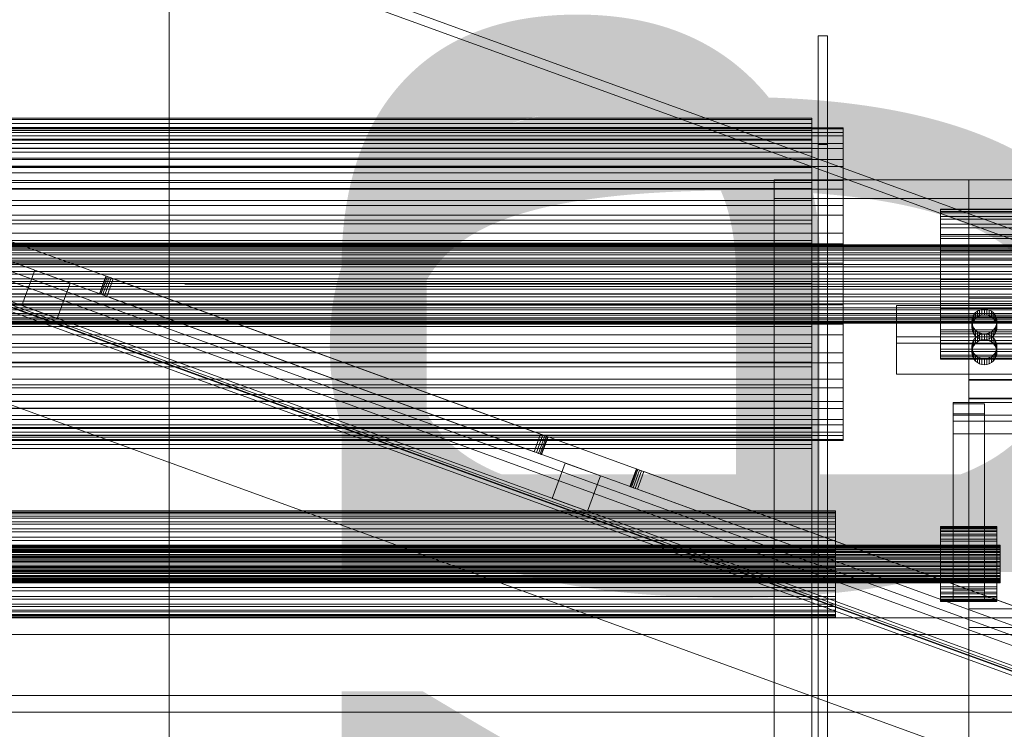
# Model space of a CAD drawing. Header units: millimetres. Extents: x -4738 to 65662, y -68080 to 6847.
# Tile 976 of 1056: x 27447 to 27761, y 828 to 1054. Entities that reach past the tile are written whole.
import ezdxf

# ---------------------------------------------------------------- set-up
doc = ezdxf.new("R2010")
doc.units = ezdxf.units.MM
for name, color, linetype, lineweight in [('COTAS_P', 1, 'Continuous', 0), ('lateral_bajante_movil', 7, 'Continuous', 0), ('lateral_C09', 7, 'Continuous', 0)]:
    doc.layers.add(name, color=color, linetype=linetype, lineweight=lineweight)
doc.dimstyles.new('R19_100', dxfattribs={"dimtxt": 250, "dimasz": 150, "dimexe": 150, "dimexo": 80, "dimgap": 100, "dimtad": 1, "dimtih": 1, "dimtoh": 1, "dimdsep": 46, "dimcen": 0.09, "dimadec": 0, "dimazin": 0, "dimtfac": 1, "dimtdec": 4, "dimtofl": 0, "dimtmove": 0, "dimatfit": 3, "dimfxl": 1, "dimtolj": 1, "dimtzin": 0, "dimarcsym": 0})

# ---------------------------------------------------------------- blocks, each defined once
blk = doc.blocks.new('DIM_R31_16')
at = {"layer": 'COTAS_P'}
for p, q in [((27500.07, 400), (27900.07, 400)), ((27900.07, 400), (27855.07, 250)), ((27900.07, 0), (27900.07, 400)), ((27900.07, 400), (27945.07, 250)), ((27900.07, 0), (27855.07, 150)), ((27900.07, 0), (27945.07, 150)), ((27500.07, 0), (27900.07, 0))]:
    blk.add_line(p, q, dxfattribs=at)
blk.add_text('400 P', height=250, rotation=90, dxfattribs=at).set_placement((27800.07, 200))
blk = doc.blocks.new('DIM_R31_17')
at = {"layer": 'COTAS_P'}
for p, q in [((27500.07, 970), (27900.07, 970)), ((27900.07, 970), (27855.07, 820)), ((27900.07, 0), (27900.07, 970)), ((27900.07, 970), (27945.07, 820)), ((27900.07, 0), (27855.07, 150)), ((27900.07, 0), (27945.07, 150)), ((27500.07, 0), (27900.07, 0))]:
    blk.add_line(p, q, dxfattribs=at)
blk.add_text('970 P', height=250, rotation=90, dxfattribs=at).set_placement((27800.07, 485))
blk = doc.blocks.new('DIM_R31_31')
at = {"layer": 'COTAS_P'}
for p, q in [((26795.07, 1320), (27495.07, 1320)), ((27495.07, 1320), (27450.07, 1170)), ((27495.07, 0), (27495.07, 1320)), ((27495.07, 1320), (27540.07, 1170)), ((27495.07, 0), (27450.07, 150)), ((27495.07, 0), (27540.07, 150)), ((26795.07, 0), (27495.07, 0))]:
    blk.add_line(p, q, dxfattribs=at)
blk.add_text('1320 P', height=250, rotation=90, dxfattribs=at).set_placement((27395.07, 660))

msp = doc.modelspace()

# ---------------------------------------------------------------- linework, layer by layer
at = {"layer": 'lateral_bajante_movil'}
for p, q in [((26850.067, 1320), (28353.576, 772.768)), ((26849.041, 1317.181), (28352.55, 769.949)), ((26846.989, 1191.543), (28350.498, 644.311)), ((28353.576, 643.19), (26850.067, 1190.422)), ((26833.309, 1153.955), (28336.817, 606.723)), ((27084.991, 1114.495), (27836.745, 840.879)), ((27834.693, 835.241), (27082.939, 1108.857)), ((27080.886, 1103.219), (27832.64, 829.603)), ((27829.98, 822.293), (27078.226, 1095.909)), ((27078.287, 1096.076), (27830.041, 822.46)), ((27830.246, 823.025), (27078.492, 1096.641)), ((27078.834, 1097.58), (27830.588, 823.964)), ((27077.808, 1094.761), (27829.562, 821.145)), ((27448.133, 963.167), (27452.238, 974.443)), ((27452.238, 974.443), (27463.514, 970.339)), ((27463.514, 970.339), (27459.41, 959.062)), ((27472.911, 966.918), (27474.963, 972.557)), ((27473.026, 966.877), (27475.078, 972.515)), ((27473.36, 966.755), (27475.412, 972.393)), ((27473.879, 966.566), (27475.931, 972.204)), ((27474.534, 966.328), (27476.586, 971.966)), ((27475.078, 972.515), (27474.963, 972.557)), ((27475.412, 972.393), (27475.078, 972.515)), ((27475.26, 966.063), (27477.312, 971.702)), ((27475.931, 972.204), (27475.412, 972.393)), ((27476.586, 971.966), (27475.931, 972.204)), ((27477.312, 971.702), (27476.586, 971.966)), ((27477.312, 971.702), (27613.568, 922.109)), ((27472.911, 966.918), (27473.026, 966.877)), ((27473.026, 966.877), (27473.36, 966.755)), ((27473.36, 966.755), (27473.879, 966.566)), ((27473.879, 966.566), (27474.534, 966.328)), ((27474.534, 966.328), (27475.26, 966.063)), ((27611.516, 916.47), (27475.26, 966.063)), ((27448.133, 963.167), (27459.41, 959.062)), ((27611.516, 916.47), (27613.568, 922.109)), ((27612.242, 916.206), (27614.294, 921.844)), ((27612.896, 915.968), (27614.949, 921.606)), ((27613.416, 915.779), (27615.468, 921.417)), ((27613.568, 922.109), (27614.294, 921.844)), ((27613.75, 915.657), (27615.802, 921.295)), ((27613.865, 915.615), (27615.917, 921.254)), ((27614.294, 921.844), (27614.949, 921.606)), ((27614.949, 921.606), (27615.468, 921.417)), ((27615.468, 921.417), (27615.802, 921.295)), ((27615.802, 921.295), (27615.917, 921.254)), ((27612.242, 916.206), (27611.516, 916.47)), ((27612.896, 915.968), (27612.242, 916.206)), ((27613.416, 915.779), (27612.896, 915.968)), ((27613.75, 915.657), (27613.416, 915.779)), ((27613.865, 915.615), (27613.75, 915.657)), ((27617.278, 901.603), (27621.382, 912.879)), ((27621.382, 912.879), (27632.659, 908.775)), ((27642.056, 905.355), (27644.108, 910.993)), ((27642.171, 905.313), (27644.223, 910.951)), ((27642.504, 905.192), (27644.556, 910.83)), ((27643.024, 905.002), (27645.076, 910.641)), ((27644.223, 910.951), (27644.108, 910.993)), ((27644.556, 910.83), (27644.223, 910.951)), ((27645.076, 910.641), (27644.556, 910.83)), ((27645.731, 910.402), (27645.076, 910.641)), ((27632.659, 908.775), (27628.554, 897.499)), ((27643.679, 904.764), (27645.731, 910.402)), ((27644.405, 904.5), (27646.457, 910.138)), ((27646.457, 910.138), (27645.731, 910.402)), ((27646.457, 910.138), (27782.712, 860.545)), ((27642.056, 905.355), (27642.171, 905.313)), ((27642.171, 905.313), (27642.504, 905.192)), ((27642.504, 905.192), (27643.024, 905.002)), ((27643.024, 905.002), (27643.679, 904.764)), ((27643.679, 904.764), (27644.405, 904.5)), ((27780.66, 854.907), (27644.405, 904.5)), ((27617.278, 901.603), (27628.554, 897.499))]:
    msp.add_line(p, q, dxfattribs=at)
at = {"layer": 'lateral_C09'}
for p, q in [((27702.067, 495.21), (27702.067, 1049.221)), ((27702.067, 1049.221), (27705.067, 1049.221)), ((27702.067, 1014.533), (27702.067, 1049.221)), ((27705.067, 1049.221), (27705.067, 495.21)), ((27705.067, 1014.533), (27705.067, 1049.221)), ((27300.067, 1023), (27700.067, 1023)), ((27300.067, 1022.565), (27700.067, 1022.565)), ((27300.067, 1022.527), (27700.067, 1022.527)), ((27300.067, 1021.231), (27700.067, 1021.231)), ((27700.067, 1022.565), (27700.067, 1023)), ((27700.067, 1023), (27700.067, 1020)), ((27700.067, 1023), (27700.067, 1022.527)), ((27700.067, 1021.231), (27700.067, 1022.565)), ((27700.067, 1022.565), (27700.067, 1019.59)), ((27700.067, 1022.527), (27700.067, 452.527)), ((27700.067, 1019.554), (27700.067, 1022.527)), ((27700.067, 1019.021), (27700.067, 1021.231)), ((27700.067, 1021.231), (27700.067, 1018.331)), ((27290.067, 1019.902), (27710.067, 1019.902)), ((27290.067, 1019.554), (27710.067, 1019.554)), ((27290.067, 1018.331), (27710.067, 1018.331)), ((27290.067, 1017.302), (27710.067, 1017.302)), ((27700.067, 1020), (27300.067, 1020)), ((27700.067, 1019.59), (27300.067, 1019.59)), ((27700.067, 1019.554), (27300.067, 1019.554)), ((27300.067, 1019.021), (27700.067, 1019.021)), ((27700.067, 1018.331), (27300.067, 1018.331)), ((27700.067, 1020), (27700.067, 1019.59)), ((27700.067, 1019.554), (27700.067, 1020)), ((27700.067, 1019.59), (27700.067, 1018.331)), ((27700.067, 449.554), (27700.067, 1019.554)), ((27700.067, 1015.972), (27700.067, 1019.021)), ((27700.067, 1019.021), (27700.067, 1016.246)), ((27700.067, 1018.331), (27700.067, 1016.246)), ((27710.067, 1018.331), (27710.067, 1019.902)), ((27710.067, 1019.902), (27710.067, 1019.554)), ((27710.067, 1019.554), (27710.067, 1017.302)), ((27710.067, 1014.904), (27710.067, 1018.331)), ((27710.067, 1017.302), (27710.067, 1013.233)), ((27290.067, 1014.904), (27710.067, 1014.904)), ((27700.067, 1016.246), (27300.067, 1016.246)), ((27300.067, 1015.972), (27700.067, 1015.972)), ((27700.067, 1016.246), (27700.067, 1013.369)), ((27700.067, 1012.136), (27700.067, 1015.972)), ((27700.067, 1015.972), (27700.067, 1013.369)), ((27705.067, 1014.533), (27702.067, 1014.533)), ((27702.067, 1014.533), (27702.067, 460.522)), ((27705.067, 460.522), (27705.067, 1014.533)), ((27710.067, 1009.751), (27710.067, 1014.904)), ((27290.067, 1013.233), (27710.067, 1013.233)), ((27700.067, 1013.369), (27300.067, 1013.369)), ((27300.067, 1012.136), (27700.067, 1012.136)), ((27700.067, 1013.369), (27700.067, 1009.751)), ((27700.067, 1007.579), (27700.067, 1012.136)), ((27700.067, 1012.136), (27700.067, 1009.751)), ((27710.067, 1013.233), (27710.067, 1007.502)), ((27290.067, 1009.751), (27710.067, 1009.751)), ((27300.067, 1010.228), (27700.067, 1010.228)), ((27700.067, 1009.751), (27300.067, 1009.751)), ((27700.067, 1010.228), (27700.067, 458.881)), ((27700.067, 1007.254), (27700.067, 1010.228)), ((27700.067, 1009.751), (27700.067, 1005.452)), ((27710.067, 1003.07), (27710.067, 1009.751)), ((27290.067, 1007.502), (27710.067, 1007.502)), ((27300.067, 1007.579), (27700.067, 1007.579)), ((27700.067, 1007.254), (27300.067, 1007.254)), ((27700.067, 1005.452), (27300.067, 1005.452)), ((27700.067, 1002.379), (27700.067, 1007.579)), ((27700.067, 1007.579), (27700.067, 1005.452)), ((27700.067, 455.907), (27700.067, 1007.254)), ((27700.067, 1005.452), (27700.067, 1000.546)), ((27710.067, 1007.502), (27710.067, 1000.33)), ((27290.067, 1003.07), (27710.067, 1003.07)), ((27300.067, 1002.379), (27700.067, 1002.379)), ((27688.067, 459.905), (27688.067, 1003.257)), ((27688.067, 1003.257), (27771.067, 1003.257)), ((27688.067, 997.311), (27688.067, 1003.257)), ((27700.067, 996.625), (27700.067, 1002.379)), ((27700.067, 1002.379), (27700.067, 1000.546)), ((27710.067, 995.118), (27710.067, 1003.07)), ((27750.067, 939.552), (27750.067, 1003.257)), ((27750.067, 1003.257), (27775.067, 1003.257)), ((27750.067, 997.311), (27750.067, 1003.257)), ((27290.067, 1000.33), (27710.067, 1000.33)), ((27700.067, 1000.546), (27300.067, 1000.546)), ((27700.067, 1000.546), (27700.067, 995.118)), ((27710.067, 1000.33), (27710.067, 991.992)), ((27300.067, 996.625), (27700.067, 996.625)), ((27771.067, 997.311), (27688.067, 997.311)), ((27688.067, 997.311), (27688.067, 453.958)), ((27700.067, 990.416), (27700.067, 996.625)), ((27700.067, 996.625), (27700.067, 995.118)), ((27775.067, 997.311), (27750.067, 997.311)), ((27750.067, 997.311), (27750.067, 933.605)), ((27290.067, 995.118), (27710.067, 995.118)), ((27700.067, 995.118), (27300.067, 995.118)), ((27700.067, 995.118), (27700.067, 989.26)), ((27710.067, 986.201), (27710.067, 995.118)), ((27741.067, 993.786), (27741.067, 993.953)), ((27741.067, 993.953), (27741.067, 993.199)), ((27741.067, 993.953), (27769.067, 993.953)), ((27741.067, 992.705), (27741.067, 993.786)), ((27741.067, 993.786), (27769.067, 993.786)), ((27741.067, 993.199), (27741.067, 991.554)), ((27741.067, 993.199), (27769.067, 993.199)), ((27741.067, 990.752), (27741.067, 992.705)), ((27741.067, 992.705), (27769.067, 992.705)), ((27290.067, 991.992), (27710.067, 991.992)), ((27300.067, 990.416), (27700.067, 990.416)), ((27700.067, 989.26), (27300.067, 989.26)), ((27700.067, 983.857), (27700.067, 990.416)), ((27700.067, 990.416), (27700.067, 989.26)), ((27700.067, 989.26), (27700.067, 983.073)), ((27710.067, 991.992), (27710.067, 982.809)), ((27741.067, 991.554), (27741.067, 989.08)), ((27741.067, 991.554), (27769.067, 991.554)), ((27741.067, 988.001), (27741.067, 990.752)), ((27741.067, 990.752), (27769.067, 990.752)), ((27741.067, 989.08), (27741.067, 985.874)), ((27741.067, 989.08), (27769.067, 989.08)), ((27290.067, 986.201), (27710.067, 986.201)), ((27710.067, 976.662), (27710.067, 986.201)), ((27741.067, 984.558), (27741.067, 988.001)), ((27741.067, 988.001), (27769.067, 988.001)), ((27741.067, 985.874), (27741.067, 982.057)), ((27741.067, 985.874), (27769.067, 985.874)), ((27290.067, 982.809), (27710.067, 982.809)), ((27300.067, 983.857), (27700.067, 983.857)), ((27700.067, 983.073), (27300.067, 983.073)), ((27700.067, 977.061), (27700.067, 983.857)), ((27700.067, 983.857), (27700.067, 983.073)), ((27700.067, 983.073), (27700.067, 976.662)), ((27710.067, 982.809), (27710.067, 973.134)), ((27741.067, 980.486), (27741.067, 985.282)), ((27741.067, 985.282), (27769.067, 985.282)), ((27741.067, 959.514), (27741.067, 985.282)), ((27741.067, 980.556), (27741.067, 984.558)), ((27741.067, 984.558), (27769.067, 984.558)), ((27195.067, 982.475), (27805.067, 982.475)), ((27195.067, 982.389), (27805.067, 982.389)), ((27195.067, 982.083), (27805.067, 982.083)), ((27195.067, 981.826), (27805.067, 981.826)), ((27195.067, 981.226), (27805.067, 981.226)), ((27195.067, 980.808), (27805.067, 980.808)), ((27195.067, 979.938), (27805.067, 979.938)), ((27741.067, 982.057), (27741.067, 977.777)), ((27741.067, 982.057), (27769.067, 982.057)), ((27741.067, 976.148), (27741.067, 980.556)), ((27741.067, 980.556), (27769.067, 980.556)), ((27769.067, 980.486), (27741.067, 980.486)), ((27741.067, 980.486), (27741.067, 954.718)), ((27195.067, 979.375), (27805.067, 979.375)), ((27195.067, 978.267), (27805.067, 978.267)), ((27195.067, 977.582), (27805.067, 977.582)), ((27710.067, 976.662), (27290.067, 976.662)), ((27300.067, 977.061), (27700.067, 977.061)), ((27700.067, 976.662), (27300.067, 976.662)), ((27700.067, 970.145), (27700.067, 977.061)), ((27700.067, 977.061), (27700.067, 976.662)), ((27700.067, 976.662), (27700.067, 970.137)), ((27710.067, 966.866), (27710.067, 976.662)), ((27741.067, 977.777), (27741.067, 973.198)), ((27741.067, 977.777), (27769.067, 977.777)), ((27195.067, 976.28), (27805.067, 976.28)), ((27195.067, 975.498), (27805.067, 975.498)), ((27195.067, 974.05), (27805.067, 974.05)), ((27741.067, 971.504), (27741.067, 976.148)), ((27741.067, 976.148), (27769.067, 976.148)), ((27195.067, 973.202), (27805.067, 973.202)), ((27805.067, 971.665), (27195.067, 971.665)), ((27195.067, 970.783), (27805.067, 970.783)), ((27290.067, 973.134), (27710.067, 973.134)), ((27710.067, 973.134), (27710.067, 963.338)), ((27741.067, 973.198), (27741.067, 968.496)), ((27769.067, 973.198), (27741.067, 973.198)), ((27741.067, 966.802), (27741.067, 971.504)), ((27741.067, 971.504), (27769.067, 971.504)), ((27195.067, 969.217), (27805.067, 969.217)), ((27195.067, 968.335), (27805.067, 968.335)), ((27700.067, 970.137), (27300.067, 970.137)), ((27700.067, 963.226), (27700.067, 970.145)), ((27700.067, 970.137), (27700.067, 963.609)), ((27741.067, 968.496), (27741.067, 963.852)), ((27741.067, 968.496), (27769.067, 968.496)), ((27195.067, 966.798), (27805.067, 966.798)), ((27195.067, 965.95), (27805.067, 965.95)), ((27195.067, 964.502), (27805.067, 964.502)), ((27290.067, 966.866), (27710.067, 966.866)), ((27710.067, 957.191), (27710.067, 966.866)), ((27741.067, 962.223), (27741.067, 966.802)), ((27741.067, 966.802), (27769.067, 966.802)), ((27750.067, 376.798), (27750.067, 965.451)), ((27750.067, 965.451), (27775.067, 965.451)), ((27750.067, 959.505), (27750.067, 965.451)), ((27195.067, 963.72), (27805.067, 963.72)), ((27195.067, 962.418), (27805.067, 962.418)), ((27195.067, 961.733), (27805.067, 961.733)), ((27290.067, 963.338), (27710.067, 963.338)), ((27700.067, 963.609), (27300.067, 963.609)), ((27300.067, 963.226), (27700.067, 963.226)), ((27700.067, 963.226), (27700.067, 963.609)), ((27700.067, 963.609), (27700.067, 957.191)), ((27700.067, 956.423), (27700.067, 963.226)), ((27710.067, 963.338), (27710.067, 953.799)), ((27727.067, 951.12), (27727.067, 963.111)), ((27727.067, 963.111), (27783.067, 963.111)), ((27727.067, 953.201), (27727.067, 963.111)), ((27741.067, 963.852), (27741.067, 959.444)), ((27741.067, 963.852), (27769.067, 963.852)), ((27741.067, 957.943), (27741.067, 962.223)), ((27741.067, 962.223), (27769.067, 962.223)), ((27752.239, 960.884), (27751.742, 960.284)), ((27752.845, 961.378), (27752.239, 960.884)), ((27752.239, 959.019), (27752.239, 960.884)), ((27753.537, 961.744), (27752.845, 961.378)), ((27752.845, 959.512), (27752.845, 961.378)), ((27754.287, 961.969), (27753.537, 961.744)), ((27753.537, 959.879), (27753.537, 961.744)), ((27755.067, 962.046), (27754.287, 961.969)), ((27754.287, 960.104), (27754.287, 961.969)), ((27755.848, 961.969), (27755.067, 962.046)), ((27755.067, 960.18), (27755.067, 962.046)), ((27756.598, 961.744), (27755.848, 961.969)), ((27755.848, 960.104), (27755.848, 961.969)), ((27757.29, 961.378), (27756.598, 961.744)), ((27756.598, 959.879), (27756.598, 961.744)), ((27757.896, 960.884), (27757.29, 961.378)), ((27757.29, 959.512), (27757.29, 961.378)), ((27758.393, 960.284), (27757.896, 960.884)), ((27757.896, 959.019), (27757.896, 960.884)), ((27195.067, 960.625), (27805.067, 960.625)), ((27195.067, 960.062), (27805.067, 960.062)), ((27195.067, 959.192), (27805.067, 959.192)), ((27195.067, 958.774), (27805.067, 958.774)), ((27195.067, 958.174), (27805.067, 958.174)), ((27195.067, 957.917), (27805.067, 957.917)), ((27195.067, 957.611), (27805.067, 957.611)), ((27769.067, 959.514), (27741.067, 959.514)), ((27741.067, 959.514), (27741.067, 954.718)), ((27741.067, 959.444), (27741.067, 955.442)), ((27741.067, 959.444), (27769.067, 959.444)), ((27741.067, 954.126), (27741.067, 957.943)), ((27741.067, 957.943), (27769.067, 957.943)), ((27775.067, 959.505), (27750.067, 959.505)), ((27750.067, 959.505), (27750.067, 370.852)), ((27751.144, 958.855), (27751.067, 958.081)), ((27751.067, 958.081), (27751.144, 957.308)), ((27751.067, 956.216), (27751.067, 958.081)), ((27751.372, 959.598), (27751.144, 958.855)), ((27751.144, 956.989), (27751.144, 958.855)), ((27751.144, 956.989), (27751.372, 957.733)), ((27751.742, 960.284), (27751.372, 959.598)), ((27751.372, 957.733), (27751.372, 959.598)), ((27751.372, 957.733), (27751.742, 958.418)), ((27751.742, 958.418), (27751.742, 960.284)), ((27751.742, 958.418), (27752.239, 959.019)), ((27752.239, 959.019), (27752.845, 959.512)), ((27752.845, 959.512), (27753.537, 959.879)), ((27753.537, 959.879), (27754.287, 960.104)), ((27754.287, 960.104), (27755.067, 960.18)), ((27755.067, 960.18), (27755.848, 960.104)), ((27755.848, 960.104), (27756.598, 959.879)), ((27756.598, 959.879), (27757.29, 959.512)), ((27757.29, 959.512), (27757.896, 959.019)), ((27757.896, 959.019), (27758.393, 958.418)), ((27758.763, 959.598), (27758.393, 960.284)), ((27758.393, 958.418), (27758.393, 960.284)), ((27758.393, 958.418), (27758.763, 957.733)), ((27758.991, 958.855), (27758.763, 959.598)), ((27758.763, 957.733), (27758.763, 959.598)), ((27758.763, 957.733), (27758.991, 956.989)), ((27759.067, 958.081), (27758.991, 958.855)), ((27758.991, 956.989), (27758.991, 958.855)), ((27758.991, 957.308), (27759.067, 958.081)), ((27759.067, 958.081), (27759.067, 956.216)), ((27195.067, 957.525), (27805.067, 957.525)), ((27290.067, 957.191), (27710.067, 957.191)), ((27700.067, 957.191), (27300.067, 957.191)), ((27300.067, 956.423), (27700.067, 956.423)), ((27700.067, 956.423), (27700.067, 957.191)), ((27700.067, 957.191), (27700.067, 950.992)), ((27700.067, 949.852), (27700.067, 956.423)), ((27710.067, 948.008), (27710.067, 957.191)), ((27741.067, 955.442), (27741.067, 951.999)), ((27741.067, 955.442), (27769.067, 955.442)), ((27741.067, 954.718), (27769.067, 954.718)), ((27751.067, 956.216), (27751.144, 956.989)), ((27751.144, 955.443), (27751.067, 956.216)), ((27751.144, 957.308), (27751.372, 956.564)), ((27751.144, 955.443), (27751.144, 957.308)), ((27751.372, 954.699), (27751.144, 955.443)), ((27751.372, 956.564), (27751.742, 955.879)), ((27751.372, 954.699), (27751.372, 956.564)), ((27751.742, 954.014), (27751.372, 954.699)), ((27751.742, 955.879), (27752.239, 955.278)), ((27751.742, 954.014), (27751.742, 955.879)), ((27752.239, 955.278), (27752.845, 954.785)), ((27752.239, 953.413), (27752.239, 955.278)), ((27752.845, 954.785), (27753.537, 954.419)), ((27752.845, 952.92), (27752.845, 954.785)), ((27756.598, 954.419), (27757.29, 954.785)), ((27757.29, 954.785), (27757.896, 955.278)), ((27757.29, 952.92), (27757.29, 954.785)), ((27757.896, 955.278), (27758.393, 955.879)), ((27757.896, 953.413), (27757.896, 955.278)), ((27758.393, 955.879), (27758.763, 956.564)), ((27758.393, 954.014), (27758.393, 955.879)), ((27758.763, 954.699), (27758.393, 954.014)), ((27758.763, 956.564), (27758.991, 957.308)), ((27758.763, 954.699), (27758.763, 956.564)), ((27758.991, 955.443), (27758.763, 954.699)), ((27758.991, 955.443), (27758.991, 957.308)), ((27758.991, 956.989), (27759.067, 956.216)), ((27759.067, 956.216), (27758.991, 955.443)), ((27290.067, 953.799), (27710.067, 953.799)), ((27710.067, 953.799), (27710.067, 944.882)), ((27783.067, 953.201), (27727.067, 953.201)), ((27727.067, 953.201), (27727.067, 941.209)), ((27741.067, 950.92), (27741.067, 954.126)), ((27741.067, 954.126), (27769.067, 954.126)), ((27741.067, 951.999), (27741.067, 949.248)), ((27741.067, 951.999), (27769.067, 951.999)), ((27751.372, 951.604), (27751.144, 950.861)), ((27751.742, 952.29), (27751.372, 951.604)), ((27751.372, 949.739), (27751.372, 951.604)), ((27752.239, 953.413), (27751.742, 954.014)), ((27752.239, 952.89), (27751.742, 952.29)), ((27751.742, 950.424), (27751.742, 952.29)), ((27752.845, 952.92), (27752.239, 953.413)), ((27752.845, 953.383), (27752.239, 952.89)), ((27752.239, 951.025), (27752.239, 952.89)), ((27752.239, 951.025), (27752.845, 951.518)), ((27753.537, 953.75), (27752.845, 953.383)), ((27752.845, 951.518), (27752.845, 953.383)), ((27753.537, 952.553), (27752.845, 952.92)), ((27752.845, 951.518), (27753.537, 951.884)), ((27753.537, 954.419), (27754.287, 954.193)), ((27753.537, 952.553), (27753.537, 954.419)), ((27754.287, 953.975), (27753.537, 953.75)), ((27753.537, 951.884), (27753.537, 953.75)), ((27754.287, 952.328), (27753.537, 952.553)), ((27753.537, 951.884), (27754.287, 952.11)), ((27754.287, 954.193), (27755.067, 954.117)), ((27754.287, 952.328), (27754.287, 954.193)), ((27755.067, 954.051), (27754.287, 953.975)), ((27754.287, 952.11), (27754.287, 953.975)), ((27755.067, 952.252), (27754.287, 952.328)), ((27754.287, 952.11), (27755.067, 952.186)), ((27755.067, 954.117), (27755.848, 954.193)), ((27755.067, 952.252), (27755.067, 954.117)), ((27755.848, 953.975), (27755.067, 954.051)), ((27755.067, 952.186), (27755.067, 954.051)), ((27755.848, 952.328), (27755.067, 952.252)), ((27755.067, 952.186), (27755.848, 952.11)), ((27755.848, 954.193), (27756.598, 954.419)), ((27755.848, 952.328), (27755.848, 954.193)), ((27756.598, 953.75), (27755.848, 953.975)), ((27755.848, 952.11), (27755.848, 953.975)), ((27756.598, 952.553), (27755.848, 952.328)), ((27755.848, 952.11), (27756.598, 951.884)), ((27756.598, 952.553), (27756.598, 954.419)), ((27757.29, 953.383), (27756.598, 953.75)), ((27756.598, 951.884), (27756.598, 953.75)), ((27757.29, 952.92), (27756.598, 952.553)), ((27756.598, 951.884), (27757.29, 951.518)), ((27757.896, 953.413), (27757.29, 952.92)), ((27757.896, 952.89), (27757.29, 953.383)), ((27757.29, 951.518), (27757.29, 953.383)), ((27757.29, 951.518), (27757.896, 951.025)), ((27758.393, 954.014), (27757.896, 953.413)), ((27758.393, 952.29), (27757.896, 952.89)), ((27757.896, 951.025), (27757.896, 952.89)), ((27758.763, 951.604), (27758.393, 952.29)), ((27758.393, 950.424), (27758.393, 952.29)), ((27758.991, 950.861), (27758.763, 951.604)), ((27758.763, 949.739), (27758.763, 951.604)), ((27700.067, 950.992), (27300.067, 950.992)), ((27300.067, 949.852), (27700.067, 949.852)), ((27700.067, 949.852), (27700.067, 950.992)), ((27700.067, 950.992), (27700.067, 945.118)), ((27700.067, 943.626), (27700.067, 949.852)), ((27783.067, 951.12), (27727.067, 951.12)), ((27727.067, 951.12), (27727.067, 941.209)), ((27741.067, 948.446), (27741.067, 950.92)), ((27741.067, 950.92), (27769.067, 950.92)), ((27741.067, 949.248), (27741.067, 947.295)), ((27741.067, 949.248), (27769.067, 949.248)), ((27741.067, 946.801), (27741.067, 948.446)), ((27741.067, 948.446), (27769.067, 948.446)), ((27751.144, 950.861), (27751.067, 950.087)), ((27751.067, 950.087), (27751.144, 949.314)), ((27751.067, 948.222), (27751.067, 950.087)), ((27751.067, 948.222), (27751.144, 948.995)), ((27751.144, 947.448), (27751.067, 948.222)), ((27751.144, 948.995), (27751.144, 950.861)), ((27751.144, 948.995), (27751.372, 949.739)), ((27751.144, 949.314), (27751.372, 948.57)), ((27751.144, 947.448), (27751.144, 949.314)), ((27751.372, 949.739), (27751.742, 950.424)), ((27751.372, 948.57), (27751.742, 947.885)), ((27751.372, 946.705), (27751.372, 948.57)), ((27751.742, 950.424), (27752.239, 951.025)), ((27757.896, 951.025), (27758.393, 950.424)), ((27758.393, 950.424), (27758.763, 949.739)), ((27758.393, 947.885), (27758.763, 948.57)), ((27758.763, 949.739), (27758.991, 948.995)), ((27758.763, 948.57), (27758.991, 949.314)), ((27758.763, 946.705), (27758.763, 948.57)), ((27759.067, 950.087), (27758.991, 950.861)), ((27758.991, 948.995), (27758.991, 950.861)), ((27758.991, 949.314), (27759.067, 950.087)), ((27758.991, 947.448), (27758.991, 949.314)), ((27758.991, 948.995), (27759.067, 948.222)), ((27759.067, 948.222), (27758.991, 947.448)), ((27759.067, 950.087), (27759.067, 948.222)), ((27290.067, 948.008), (27710.067, 948.008)), ((27700.067, 945.118), (27300.067, 945.118)), ((27700.067, 943.626), (27700.067, 945.118)), ((27700.067, 945.118), (27700.067, 939.67)), ((27710.067, 939.67), (27710.067, 948.008)), ((27741.067, 947.295), (27741.067, 946.214)), ((27741.067, 947.295), (27769.067, 947.295)), ((27741.067, 946.047), (27741.067, 946.801)), ((27741.067, 946.801), (27769.067, 946.801)), ((27741.067, 946.214), (27741.067, 946.047)), ((27741.067, 946.214), (27769.067, 946.214)), ((27741.067, 946.047), (27769.067, 946.047)), ((27751.372, 946.705), (27751.144, 947.448)), ((27751.742, 946.019), (27751.372, 946.705)), ((27751.742, 947.885), (27752.239, 947.284)), ((27751.742, 946.019), (27751.742, 947.885)), ((27752.239, 945.419), (27751.742, 946.019)), ((27752.239, 947.284), (27752.845, 946.791)), ((27752.239, 945.419), (27752.239, 947.284)), ((27752.845, 944.926), (27752.239, 945.419)), ((27752.845, 946.791), (27753.537, 946.425)), ((27752.845, 944.926), (27752.845, 946.791)), ((27753.537, 946.425), (27754.287, 946.199)), ((27753.537, 944.559), (27753.537, 946.425)), ((27754.287, 946.199), (27755.067, 946.123)), ((27754.287, 944.334), (27754.287, 946.199)), ((27755.067, 946.123), (27755.848, 946.199)), ((27755.067, 944.258), (27755.067, 946.123)), ((27755.848, 946.199), (27756.598, 946.425)), ((27755.848, 944.334), (27755.848, 946.199)), ((27756.598, 946.425), (27757.29, 946.791)), ((27756.598, 944.559), (27756.598, 946.425)), ((27757.29, 946.791), (27757.896, 947.284)), ((27757.29, 944.926), (27757.29, 946.791)), ((27757.896, 945.419), (27757.29, 944.926)), ((27757.896, 947.284), (27758.393, 947.885)), ((27757.896, 945.419), (27757.896, 947.284)), ((27758.393, 946.019), (27757.896, 945.419)), ((27758.393, 946.019), (27758.393, 947.885)), ((27758.763, 946.705), (27758.393, 946.019)), ((27758.991, 947.448), (27758.763, 946.705)), ((27290.067, 944.882), (27710.067, 944.882)), ((27300.067, 943.626), (27700.067, 943.626)), ((27700.067, 937.851), (27700.067, 943.626)), ((27710.067, 944.882), (27710.067, 936.93)), ((27753.537, 944.559), (27752.845, 944.926)), ((27754.287, 944.334), (27753.537, 944.559)), ((27755.067, 944.258), (27754.287, 944.334)), ((27755.848, 944.334), (27755.067, 944.258)), ((27756.598, 944.559), (27755.848, 944.334)), ((27757.29, 944.926), (27756.598, 944.559)), ((27290.067, 939.67), (27710.067, 939.67)), ((27700.067, 939.67), (27300.067, 939.67)), ((27700.067, 937.851), (27700.067, 939.67)), ((27700.067, 939.67), (27700.067, 934.741)), ((27710.067, 932.498), (27710.067, 939.67)), ((27727.067, 941.209), (27783.067, 941.209)), ((27775.067, 939.552), (27750.067, 939.552)), ((27750.067, 939.552), (27750.067, 933.605)), ((27750.067, 779.669), (27750.067, 939.285)), ((27750.067, 939.285), (27775.067, 939.285)), ((27750.067, 933.339), (27750.067, 939.285)), ((27290.067, 936.93), (27710.067, 936.93)), ((27300.067, 937.851), (27700.067, 937.851)), ((27700.067, 932.626), (27700.067, 937.851)), ((27710.067, 936.93), (27710.067, 930.249)), ((27290.067, 932.498), (27710.067, 932.498)), ((27700.067, 934.741), (27300.067, 934.741)), ((27300.067, 932.626), (27700.067, 932.626)), ((27700.067, 932.626), (27700.067, 934.741)), ((27700.067, 934.741), (27700.067, 930.416)), ((27700.067, 928.041), (27700.067, 932.626)), ((27710.067, 926.767), (27710.067, 932.498)), ((27750.067, 933.605), (27775.067, 933.605)), ((27775.067, 933.339), (27750.067, 933.339)), ((27750.067, 933.339), (27750.067, 773.723)), ((27290.067, 930.249), (27710.067, 930.249)), ((27700.067, 930.416), (27300.067, 930.416)), ((27700.067, 928.041), (27700.067, 930.416)), ((27700.067, 930.416), (27700.067, 926.767)), ((27710.067, 930.249), (27710.067, 925.096)), ((27745.067, 928.194), (27745.067, 932.192)), ((27745.067, 932.192), (27771.067, 932.192)), ((27745.067, 926.245), (27745.067, 932.192)), ((27745.067, 928.594), (27745.067, 931.792)), ((27745.067, 931.792), (27755.067, 931.792)), ((27745.067, 872.327), (27745.067, 931.792)), ((27755.067, 931.792), (27755.067, 928.594)), ((27755.067, 872.327), (27755.067, 931.792)), ((27290.067, 926.767), (27710.067, 926.767)), ((27300.067, 928.041), (27700.067, 928.041)), ((27700.067, 926.767), (27300.067, 926.767)), ((27700.067, 924.173), (27700.067, 928.041)), ((27700.067, 924.173), (27700.067, 926.767)), ((27700.067, 926.767), (27700.067, 923.858)), ((27710.067, 922.698), (27710.067, 926.767)), ((27755.067, 928.594), (27745.067, 928.594)), ((27745.067, 928.594), (27745.067, 869.129)), ((27771.067, 928.194), (27745.067, 928.194)), ((27745.067, 928.194), (27745.067, 922.248)), ((27771.067, 926.245), (27745.067, 926.245)), ((27745.067, 926.245), (27745.067, 922.248)), ((27755.067, 869.129), (27755.067, 928.594)), ((27290.067, 925.096), (27710.067, 925.096)), ((27300.067, 924.173), (27700.067, 924.173)), ((27700.067, 923.858), (27300.067, 923.858)), ((27700.067, 921.09), (27700.067, 924.173)), ((27700.067, 921.09), (27700.067, 923.858)), ((27700.067, 923.858), (27700.067, 921.739)), ((27710.067, 925.096), (27710.067, 921.669)), ((27290.067, 922.698), (27710.067, 922.698)), ((27290.067, 921.669), (27710.067, 921.669)), ((27290.067, 920.446), (27710.067, 920.446)), ((27290.067, 920.098), (27710.067, 920.098)), ((27700.067, 921.739), (27300.067, 921.739)), ((27300.067, 921.09), (27700.067, 921.09)), ((27300.067, 920.446), (27700.067, 920.446)), ((27700.067, 918.844), (27700.067, 921.739)), ((27700.067, 921.739), (27700.067, 920.446)), ((27700.067, 918.844), (27700.067, 921.09)), ((27700.067, 920.446), (27700.067, 350.446)), ((27700.067, 917.473), (27700.067, 920.446)), ((27710.067, 920.446), (27710.067, 922.698)), ((27710.067, 921.669), (27710.067, 920.098)), ((27710.067, 920.098), (27710.067, 920.446)), ((27745.067, 922.248), (27771.067, 922.248)), ((27300.067, 918.844), (27700.067, 918.844)), ((27700.067, 917.473), (27300.067, 917.473)), ((27700.067, 917.473), (27700.067, 918.844)), ((27700.067, 347.473), (27700.067, 917.473)), ((27292.567, 897.605), (27707.567, 897.605)), ((27292.567, 897.487), (27707.567, 897.487)), ((27292.567, 897.071), (27707.567, 897.071)), ((27292.567, 896.722), (27707.567, 896.722)), ((27292.567, 895.906), (27707.567, 895.906)), ((27292.567, 895.338), (27707.567, 895.338)), ((27707.567, 897.071), (27707.567, 897.605)), ((27707.567, 897.605), (27707.567, 897.487)), ((27707.567, 897.487), (27707.567, 896.722)), ((27707.567, 895.906), (27707.567, 897.071)), ((27707.567, 896.722), (27707.567, 895.338)), ((27707.567, 894.154), (27707.567, 895.906)), ((27707.567, 895.338), (27707.567, 893.389)), ((27292.567, 894.154), (27707.567, 894.154)), ((27292.567, 893.389), (27707.567, 893.389)), ((27292.567, 891.883), (27707.567, 891.883)), ((27707.567, 891.883), (27707.567, 894.154)), ((27707.567, 893.389), (27707.567, 890.951)), ((27707.567, 889.179), (27707.567, 891.883)), ((27741.067, 892.532), (27741.067, 892.615)), ((27741.067, 892.615), (27741.067, 892.238)), ((27741.067, 892.615), (27759.067, 892.615)), ((27741.067, 891.991), (27741.067, 892.532)), ((27741.067, 892.532), (27759.067, 892.532)), ((27741.067, 892.238), (27741.067, 891.416)), ((27741.067, 892.238), (27759.067, 892.238)), ((27741.067, 891.015), (27741.067, 891.991)), ((27741.067, 891.991), (27759.067, 891.991)), ((27759.067, 892.238), (27759.067, 892.615)), ((27759.067, 892.615), (27759.067, 892.532)), ((27759.067, 892.532), (27759.067, 891.991)), ((27759.067, 891.416), (27759.067, 892.238)), ((27759.067, 891.991), (27759.067, 891.015)), ((27292.567, 890.951), (27707.567, 890.951)), ((27292.567, 889.179), (27707.567, 889.179)), ((27707.567, 890.951), (27707.567, 888.116)), ((27707.567, 886.147), (27707.567, 889.179)), ((27741.067, 891.416), (27741.067, 890.179)), ((27741.067, 891.416), (27759.067, 891.416)), ((27741.067, 889.639), (27741.067, 891.015)), ((27741.067, 891.015), (27759.067, 891.015)), ((27741.067, 890.179), (27741.067, 888.576)), ((27741.067, 890.179), (27759.067, 890.179)), ((27741.067, 887.918), (27741.067, 889.639)), ((27741.067, 889.639), (27759.067, 889.639)), ((27741.067, 888.576), (27741.067, 886.667)), ((27741.067, 888.576), (27759.067, 888.576)), ((27759.067, 890.179), (27759.067, 891.416)), ((27759.067, 891.015), (27759.067, 889.639)), ((27759.067, 888.576), (27759.067, 890.179)), ((27759.067, 889.639), (27759.067, 887.918)), ((27759.067, 886.667), (27759.067, 888.576)), ((27240.067, 886.627), (27760.067, 886.627)), ((27240.067, 886.585), (27760.067, 886.585)), ((27240.067, 886.439), (27760.067, 886.439)), ((27240.067, 886.315), (27760.067, 886.315)), ((27240.067, 886.027), (27760.067, 886.027)), ((27240.067, 885.827), (27760.067, 885.827)), ((27240.067, 885.409), (27760.067, 885.409)), ((27292.567, 888.116), (27707.567, 888.116)), ((27292.567, 886.147), (27707.567, 886.147)), ((27707.567, 888.116), (27707.567, 884.994)), ((27707.567, 882.904), (27707.567, 886.147)), ((27741.067, 885.917), (27741.067, 887.918)), ((27741.067, 887.918), (27759.067, 887.918)), ((27741.067, 886.667), (27741.067, 884.527)), ((27741.067, 886.667), (27759.067, 886.667)), ((27741.067, 883.713), (27741.067, 885.917)), ((27741.067, 885.917), (27759.067, 885.917)), ((27759.067, 887.918), (27759.067, 885.917)), ((27759.067, 884.527), (27759.067, 886.667)), ((27759.067, 885.917), (27759.067, 883.713)), ((27760.067, 886.439), (27760.067, 886.627)), ((27760.067, 886.627), (27760.067, 886.585)), ((27760.067, 886.585), (27760.067, 886.315)), ((27760.067, 886.027), (27760.067, 886.439)), ((27760.067, 886.315), (27760.067, 885.827)), ((27760.067, 885.409), (27760.067, 886.027)), ((27760.067, 885.827), (27760.067, 885.139)), ((27760.067, 884.607), (27760.067, 885.409)), ((27240.067, 885.139), (27760.067, 885.139)), ((27240.067, 884.607), (27760.067, 884.607)), ((27240.067, 884.278), (27760.067, 884.278)), ((27240.067, 883.653), (27760.067, 883.653)), ((27240.067, 883.278), (27760.067, 883.278)), ((27240.067, 882.583), (27760.067, 882.583)), ((27292.567, 884.994), (27707.567, 884.994)), ((27707.567, 882.904), (27292.567, 882.904)), ((27707.567, 884.994), (27707.567, 881.704)), ((27707.567, 879.573), (27707.567, 882.904)), ((27741.067, 884.527), (27741.067, 882.238)), ((27741.067, 884.527), (27759.067, 884.527)), ((27741.067, 881.391), (27741.067, 883.713)), ((27741.067, 883.713), (27759.067, 883.713)), ((27759.067, 882.238), (27759.067, 884.527)), ((27759.067, 883.713), (27759.067, 881.391)), ((27760.067, 885.139), (27760.067, 884.278)), ((27760.067, 883.653), (27760.067, 884.607)), ((27760.067, 884.278), (27760.067, 883.278)), ((27760.067, 882.583), (27760.067, 883.653)), ((27760.067, 883.278), (27760.067, 882.176)), ((27760.067, 881.438), (27760.067, 882.583)), ((27240.067, 882.176), (27760.067, 882.176)), ((27760.067, 881.438), (27240.067, 881.438)), ((27240.067, 881.015), (27760.067, 881.015)), ((27240.067, 880.263), (27760.067, 880.263)), ((27240.067, 879.839), (27760.067, 879.839)), ((27292.567, 881.704), (27707.567, 881.704)), ((27292.567, 879.573), (27707.567, 879.573)), ((27707.567, 881.704), (27707.567, 878.374)), ((27707.567, 876.284), (27707.567, 879.573)), ((27741.067, 882.238), (27741.067, 879.887)), ((27759.067, 882.238), (27741.067, 882.238)), ((27741.067, 879.04), (27741.067, 881.391)), ((27741.067, 881.391), (27759.067, 881.391)), ((27741.067, 879.887), (27741.067, 877.565)), ((27741.067, 879.887), (27759.067, 879.887)), ((27759.067, 879.887), (27759.067, 882.238)), ((27759.067, 881.391), (27759.067, 879.04)), ((27759.067, 877.565), (27759.067, 879.887)), ((27760.067, 882.176), (27760.067, 881.015)), ((27760.067, 880.263), (27760.067, 881.438)), ((27760.067, 881.015), (27760.067, 879.839)), ((27760.067, 879.102), (27760.067, 880.263)), ((27760.067, 879.839), (27760.067, 878.695)), ((27240.067, 879.102), (27760.067, 879.102)), ((27240.067, 878.695), (27760.067, 878.695)), ((27240.067, 878), (27760.067, 878)), ((27240.067, 877.625), (27760.067, 877.625)), ((27240.067, 876.999), (27760.067, 876.999)), ((27240.067, 876.67), (27760.067, 876.67)), ((27240.067, 876.139), (27760.067, 876.139)), ((27292.567, 878.374), (27707.567, 878.374)), ((27292.567, 876.284), (27707.567, 876.284)), ((27707.567, 878.374), (27707.567, 875.13)), ((27707.567, 873.162), (27707.567, 876.284)), ((27741.067, 876.75), (27741.067, 879.04)), ((27741.067, 879.04), (27759.067, 879.04)), ((27741.067, 877.565), (27741.067, 875.361)), ((27741.067, 877.565), (27759.067, 877.565)), ((27741.067, 874.61), (27741.067, 876.75)), ((27741.067, 876.75), (27759.067, 876.75)), ((27759.067, 879.04), (27759.067, 876.75)), ((27759.067, 875.361), (27759.067, 877.565)), ((27759.067, 876.75), (27759.067, 874.61)), ((27760.067, 878), (27760.067, 879.102)), ((27760.067, 878.695), (27760.067, 877.625)), ((27760.067, 876.999), (27760.067, 878)), ((27760.067, 877.625), (27760.067, 876.67)), ((27760.067, 876.139), (27760.067, 876.999)), ((27760.067, 876.67), (27760.067, 875.869)), ((27760.067, 875.451), (27760.067, 876.139)), ((27240.067, 875.869), (27760.067, 875.869)), ((27240.067, 875.451), (27760.067, 875.451)), ((27240.067, 875.25), (27760.067, 875.25)), ((27240.067, 874.962), (27760.067, 874.962)), ((27240.067, 874.839), (27760.067, 874.839)), ((27240.067, 874.692), (27760.067, 874.692)), ((27240.067, 874.651), (27760.067, 874.651)), ((27292.567, 875.13), (27707.567, 875.13)), ((27292.567, 873.162), (27707.567, 873.162)), ((27707.567, 875.13), (27707.567, 872.099)), ((27707.567, 870.327), (27707.567, 873.162)), ((27741.067, 875.361), (27741.067, 873.36)), ((27741.067, 875.361), (27759.067, 875.361)), ((27741.067, 872.702), (27741.067, 874.61)), ((27741.067, 874.61), (27759.067, 874.61)), ((27741.067, 873.36), (27741.067, 871.638)), ((27741.067, 873.36), (27759.067, 873.36)), ((27759.067, 873.36), (27759.067, 875.361)), ((27759.067, 874.61), (27759.067, 872.702)), ((27759.067, 871.638), (27759.067, 873.36)), ((27760.067, 875.869), (27760.067, 875.25)), ((27760.067, 874.962), (27760.067, 875.451)), ((27760.067, 875.25), (27760.067, 874.839)), ((27760.067, 874.692), (27760.067, 874.962)), ((27760.067, 874.839), (27760.067, 874.651)), ((27760.067, 874.651), (27760.067, 874.692)), ((27292.567, 872.099), (27707.567, 872.099)), ((27292.567, 870.327), (27707.567, 870.327)), ((27707.567, 872.099), (27707.567, 869.395)), ((27707.567, 867.888), (27707.567, 870.327)), ((27741.067, 871.099), (27741.067, 872.702)), ((27741.067, 872.702), (27759.067, 872.702)), ((27741.067, 871.638), (27741.067, 870.263)), ((27741.067, 871.638), (27759.067, 871.638)), ((27741.067, 869.862), (27741.067, 871.099)), ((27741.067, 871.099), (27759.067, 871.099)), ((27741.067, 870.263), (27741.067, 869.286)), ((27741.067, 870.263), (27759.067, 870.263)), ((27741.067, 869.039), (27741.067, 869.862)), ((27741.067, 869.862), (27759.067, 869.862)), ((27755.067, 872.327), (27745.067, 872.327)), ((27745.067, 872.327), (27745.067, 869.129)), ((27755.067, 869.129), (27755.067, 872.327)), ((27759.067, 872.702), (27759.067, 871.099)), ((27759.067, 870.263), (27759.067, 871.638)), ((27759.067, 871.099), (27759.067, 869.862)), ((27759.067, 869.286), (27759.067, 870.263)), ((27759.067, 869.862), (27759.067, 869.039)), ((27292.567, 869.395), (27707.567, 869.395)), ((27292.567, 867.888), (27707.567, 867.888)), ((27292.567, 867.124), (27707.567, 867.124)), ((27707.567, 869.395), (27707.567, 867.124)), ((27707.567, 865.94), (27707.567, 867.888)), ((27707.567, 867.124), (27707.567, 865.371)), ((27741.067, 869.286), (27741.067, 868.746)), ((27741.067, 869.286), (27759.067, 869.286)), ((27741.067, 868.662), (27741.067, 869.039)), ((27741.067, 869.039), (27759.067, 869.039)), ((27741.067, 868.746), (27741.067, 868.662)), ((27741.067, 868.746), (27759.067, 868.746)), ((27741.067, 868.662), (27759.067, 868.662)), ((27745.067, 869.129), (27755.067, 869.129)), ((27759.067, 868.746), (27759.067, 869.286)), ((27759.067, 869.039), (27759.067, 868.662)), ((27759.067, 868.662), (27759.067, 868.746)), ((27225.067, 863.482), (27775.067, 863.482)), ((27292.567, 865.94), (27707.567, 865.94)), ((27292.567, 865.371), (27707.567, 865.371)), ((27292.567, 864.556), (27707.567, 864.556)), ((27292.567, 864.206), (27707.567, 864.206)), ((27292.567, 863.79), (27707.567, 863.79)), ((27292.567, 863.672), (27707.567, 863.672)), ((27707.567, 864.556), (27707.567, 865.94)), ((27707.567, 865.371), (27707.567, 864.206)), ((27707.567, 863.79), (27707.567, 864.556)), ((27707.567, 864.206), (27707.567, 863.672)), ((27707.567, 863.672), (27707.567, 863.79)), ((27750.067, 277.69), (27750.067, 866.343)), ((27750.067, 866.343), (27775.067, 866.343)), ((27750.067, 860.396), (27750.067, 866.343)), ((27775.067, 860.396), (27750.067, 860.396)), ((27750.067, 860.396), (27750.067, 271.743)), ((27775.067, 858.152), (27225.067, 858.152)), ((27775.067, 838.705), (27225.067, 838.705)), ((27225.067, 833.375), (27775.067, 833.375))]:
    msp.add_line(p, q, dxfattribs=at)

# ---------------------------------------------------------------- dimensions: what is measured, and where the dimension line sits
at = {"layer": 'COTAS_P'}
for p1, p2, distance, picture, middle in [((26795.067, 0), (26795.067, 1320), -700, 'DIM_R31_31', (27495.067, 660)), ((27500.067, 0), (27500.067, 970), -400, 'DIM_R31_17', (27900.067, 485)), ((27500.067, 0), (27500.067, 400), -400, 'DIM_R31_16', (27900.067, 200))]:
    dim = msp.add_aligned_dim(p1=p1, p2=p2, distance=distance, text='<> P', dimstyle='R19_100', dxfattribs=at)
    dim.commit()
    dim.dimension.update_dxf_attribs({"geometry": picture, "text_midpoint": middle})

doc.saveas('drawing.dxf')
